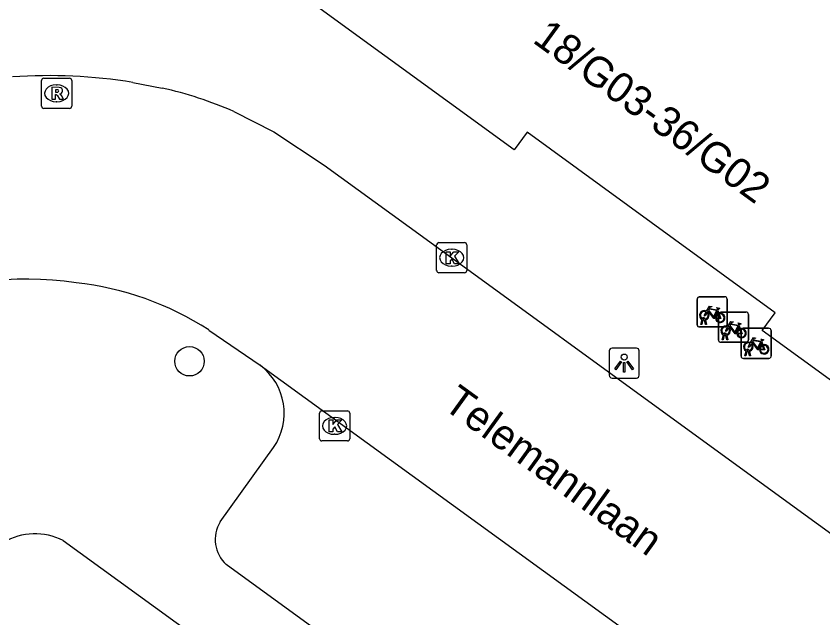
# Model space of a CAD drawing. Extents: x 159040 to 160094, y 381214 to 382518.
# Drawn here: x 159672.36 to 159699.18, y 382291.69 to 382311.67 of the extents above; entities that cross this region are included whole.
import ezdxf

# ---------------------------------------------------------------- set-up
doc = ezdxf.new("R2010")
doc.units = 0
for name, color, linetype in [('IMGEO_Boom', 7, 'Continuous'), ('IMGEO_Fietsenrek', 7, 'Continuous'), ('IMGEO_Kolk', 7, 'Continuous'), ('IMGEO_Lichtpunt', 7, 'Continuous'), ('IMGEO_Openbare_ruimte_label', 7, 'Continuous'), ('IMGEO_Pand', 7, 'Continuous'), ('IMGEO_Pand_nummerreeks', 7, 'Continuous'), ('IMGEO_Rijbaan_lokaal_open', 7, 'Continuous'), ('IMGEO_Rioolput', 7, 'Continuous'), ('IMGEO_Voetpad_open', 7, 'Continuous')]:
    doc.layers.add(name, color=color, linetype=linetype)

msp = doc.modelspace()

# ---------------------------------------------------------------- linework, layer by layer
at = {"layer": 'IMGEO_Boom'}
msp.add_circle((159678.128, 382300.211), 0.489, dxfattribs=at)
at = {"layer": 'IMGEO_Fietsenrek'}
for p, q in [((159694.998, 382301.426), (159694.998, 382302.267)), ((159694.998, 382302.267), (159694.998, 382301.426)), ((159695.073, 382302.351), (159695.914, 382302.351)), ((159695.914, 382302.351), (159695.073, 382302.351)), ((159695.998, 382302.276), (159695.998, 382301.435)), ((159695.998, 382301.435), (159695.998, 382302.276)), ((159695.685, 382301.9), (159695.721, 382301.805)), ((159695.236, 382301.607), (159695.235, 382301.611)), ((159695.267, 382301.618), (159695.268, 382301.611)), ((159695.708, 382300.917), (159695.708, 382301.758)), ((159695.708, 382301.758), (159695.708, 382300.917)), ((159695.783, 382301.842), (159696.624, 382301.842)), ((159696.624, 382301.842), (159695.783, 382301.842)), ((159696.708, 382301.767), (159696.708, 382300.926)), ((159696.708, 382300.926), (159696.708, 382301.767)), ((159695.923, 382301.351), (159695.082, 382301.351)), ((159695.082, 382301.351), (159695.923, 382301.351)), ((159695.125, 382301.435), (159695.164, 382301.595)), ((159695.159, 382301.435), (159695.125, 382301.435)), ((159695.194, 382301.583), (159695.159, 382301.435)), ((159695.277, 382301.435), (159695.243, 382301.577)), ((159695.275, 382301.581), (159695.31, 382301.435)), ((159695.31, 382301.435), (159695.277, 382301.435)), ((159696.395, 382301.391), (159696.431, 382301.296)), ((159695.835, 382300.926), (159695.874, 382301.086)), ((159695.904, 382301.074), (159695.869, 382300.926)), ((159695.946, 382301.098), (159695.945, 382301.102)), ((159695.987, 382300.926), (159695.953, 382301.068)), ((159695.977, 382301.109), (159695.978, 382301.102)), ((159695.985, 382301.072), (159696.02, 382300.926)), ((159696.46, 382300.382), (159696.46, 382301.223)), ((159696.46, 382301.223), (159696.46, 382300.382)), ((159696.535, 382301.307), (159697.376, 382301.307)), ((159697.376, 382301.307), (159696.535, 382301.307)), ((159697.46, 382301.232), (159697.46, 382300.391)), ((159697.46, 382300.391), (159697.46, 382301.232)), ((159696.633, 382300.842), (159695.792, 382300.842)), ((159695.792, 382300.842), (159696.633, 382300.842)), ((159695.869, 382300.926), (159695.835, 382300.926)), ((159696.02, 382300.926), (159695.987, 382300.926)), ((159697.147, 382300.856), (159697.183, 382300.761)), ((159696.587, 382300.391), (159696.626, 382300.551)), ((159696.656, 382300.539), (159696.621, 382300.391)), ((159696.698, 382300.563), (159696.697, 382300.567)), ((159696.739, 382300.391), (159696.705, 382300.533)), ((159696.729, 382300.574), (159696.73, 382300.567)), ((159696.737, 382300.537), (159696.772, 382300.391)), ((159697.385, 382300.307), (159696.544, 382300.307)), ((159696.544, 382300.307), (159697.385, 382300.307)), ((159696.621, 382300.391), (159696.587, 382300.391)), ((159696.772, 382300.391), (159696.739, 382300.391))]:
    msp.add_line(p, q, dxfattribs=at)
for points in [[(159695.311, 382301.877), (159695.406, 382302.041), (159695.492, 382302.027), (159695.494, 382302.018), (159695.438, 382302.007), (159695.411, 382301.962), (159695.667, 382301.921)], [(159695.607, 382301.633), (159695.557, 382301.633), (159695.366, 382301.884), (159695.347, 382301.852)], [(159695.654, 382301.896), (159695.397, 382301.937), (159695.38, 382301.908), (159695.547, 382301.688), (159695.654, 382301.896)], [(159695.702, 382301.798), (159695.672, 382301.875), (159695.563, 382301.657), (159695.606, 382301.657)], [(159695.667, 382301.921), (159695.692, 382301.97), (159695.686, 382301.974), (159695.663, 382301.978), (159695.651, 382301.985), (159695.65, 382301.988), (159695.652, 382301.993), (159695.747, 382301.978), (159695.749, 382301.968), (159695.739, 382301.955), (159695.727, 382301.949), (159695.713, 382301.955), (159695.685, 382301.9)], [(159695.332, 382301.825), (159695.28, 382301.735), (159695.24, 382301.71), (159695.241, 382301.757), (159695.296, 382301.851)], [(159695.636, 382301.657), (159695.756, 382301.656), (159695.712, 382301.77)], [(159695.732, 382301.777), (159695.787, 382301.632), (159695.637, 382301.632)], [(159696.042, 382301.316), (159695.99, 382301.226), (159695.95, 382301.201), (159695.951, 382301.248), (159696.006, 382301.342)], [(159696.021, 382301.368), (159696.116, 382301.532), (159696.202, 382301.518), (159696.204, 382301.509), (159696.148, 382301.498), (159696.121, 382301.453), (159696.377, 382301.412)], [(159696.317, 382301.124), (159696.267, 382301.124), (159696.076, 382301.375), (159696.057, 382301.343)], [(159696.364, 382301.387), (159696.107, 382301.428), (159696.09, 382301.399), (159696.257, 382301.179), (159696.364, 382301.387)], [(159696.412, 382301.289), (159696.382, 382301.366), (159696.273, 382301.148), (159696.316, 382301.148)], [(159696.377, 382301.412), (159696.402, 382301.461), (159696.396, 382301.465), (159696.373, 382301.469), (159696.361, 382301.476), (159696.36, 382301.479), (159696.362, 382301.484), (159696.457, 382301.469), (159696.459, 382301.459), (159696.449, 382301.446), (159696.437, 382301.44), (159696.423, 382301.446), (159696.395, 382301.391)], [(159696.346, 382301.148), (159696.466, 382301.147), (159696.422, 382301.261)], [(159696.442, 382301.268), (159696.497, 382301.123), (159696.347, 382301.123)], [(159696.794, 382300.781), (159696.742, 382300.691), (159696.702, 382300.666), (159696.703, 382300.713), (159696.758, 382300.807)], [(159696.773, 382300.833), (159696.868, 382300.997), (159696.954, 382300.983), (159696.956, 382300.974), (159696.9, 382300.963), (159696.873, 382300.918), (159697.129, 382300.877)], [(159697.069, 382300.589), (159697.019, 382300.589), (159696.828, 382300.84), (159696.809, 382300.808)], [(159697.116, 382300.852), (159696.859, 382300.893), (159696.842, 382300.864), (159697.009, 382300.644), (159697.116, 382300.852)], [(159697.164, 382300.754), (159697.134, 382300.831), (159697.025, 382300.613), (159697.068, 382300.613)], [(159697.129, 382300.877), (159697.154, 382300.926), (159697.148, 382300.93), (159697.125, 382300.934), (159697.113, 382300.941), (159697.112, 382300.944), (159697.114, 382300.949), (159697.209, 382300.934), (159697.211, 382300.924), (159697.201, 382300.911), (159697.189, 382300.905), (159697.175, 382300.911), (159697.147, 382300.856)], [(159697.098, 382300.613), (159697.218, 382300.612), (159697.174, 382300.726)], [(159697.194, 382300.733), (159697.249, 382300.588), (159697.099, 382300.588)]]:
    msp.add_lwpolyline(points, dxfattribs=at)
for centre, radius, start, end in [((159695.076, 382302.273), 0.0779, 92.4484, 184.2845), ((159695.076, 382302.273), 0.0779, 92.4484, 184.2845), ((159695.92, 382302.273), 0.0779, 2.4484, 94.2845), ((159695.92, 382302.273), 0.0779, 2.4484, 94.2845), ((159695.238, 382301.736), 0.159, 62.6766, 242.1369), ((159695.238, 382301.736), 0.129, 63.3192, 238.903), ((159695.218, 382301.607), 0.0499, 12.8025, 158.6934), ((159695.218, 382301.607), 0.0174, 12.8025, 163.4502), ((159695.238, 382301.736), 0.129, 253.415, 269.0204), ((159695.238, 382301.736), 0.129, 283.6043, 43.4302), ((159695.238, 382301.736), 0.159, 283.5766, 46.6042), ((159695.765, 382301.652), 0.159, 113.3408, 178.3217), ((159695.765, 382301.652), 0.159, 187.0065, 105.7708), ((159695.765, 382301.652), 0.129, 113.923, 177.9556), ((159695.765, 382301.652), 0.129, 188.6715, 104.5883), ((159695.786, 382301.764), 0.0779, 92.4484, 184.2845), ((159695.786, 382301.764), 0.0779, 92.4484, 184.2845), ((159696.63, 382301.764), 0.0779, 2.4484, 94.2845), ((159696.63, 382301.764), 0.0779, 2.4484, 94.2845), ((159695.076, 382301.429), 0.0779, 182.4484, 274.2845), ((159695.076, 382301.429), 0.0779, 182.4484, 274.2845), ((159695.238, 382301.736), 0.159, 253.9967, 271.7867), ((159695.948, 382301.227), 0.159, 62.6766, 242.1369), ((159695.948, 382301.227), 0.129, 63.3192, 238.903), ((159695.92, 382301.429), 0.0779, 272.4484, 4.2845), ((159695.92, 382301.429), 0.0779, 272.4484, 4.2845), ((159695.948, 382301.227), 0.159, 283.5766, 46.6042), ((159695.928, 382301.098), 0.0499, 12.8025, 158.6934), ((159695.948, 382301.227), 0.159, 253.9967, 271.7867), ((159695.928, 382301.098), 0.0174, 12.8025, 163.4502), ((159695.948, 382301.227), 0.129, 253.415, 269.0204), ((159695.948, 382301.227), 0.129, 283.6043, 43.4302), ((159696.475, 382301.143), 0.159, 113.3408, 178.3217), ((159696.475, 382301.143), 0.159, 187.0065, 105.7708), ((159696.475, 382301.143), 0.129, 113.923, 177.9556), ((159696.475, 382301.143), 0.129, 188.6715, 104.5883), ((159696.538, 382301.229), 0.0779, 92.4484, 184.2845), ((159696.538, 382301.229), 0.0779, 92.4484, 184.2845), ((159697.382, 382301.229), 0.0779, 2.4484, 94.2845), ((159697.382, 382301.229), 0.0779, 2.4484, 94.2845), ((159695.786, 382300.92), 0.0779, 182.4484, 274.2845), ((159695.786, 382300.92), 0.0779, 182.4484, 274.2845), ((159696.7, 382300.692), 0.159, 62.6766, 242.1369), ((159696.7, 382300.692), 0.129, 63.3192, 238.903), ((159696.63, 382300.92), 0.0779, 272.4484, 4.2845), ((159696.63, 382300.92), 0.0779, 272.4484, 4.2845), ((159696.7, 382300.692), 0.159, 283.5766, 46.6042), ((159696.68, 382300.563), 0.0499, 12.8025, 158.6934), ((159696.7, 382300.692), 0.159, 253.9967, 271.7867), ((159696.68, 382300.563), 0.0174, 12.8025, 163.4502), ((159696.7, 382300.692), 0.129, 253.415, 269.0204), ((159696.7, 382300.692), 0.129, 283.6043, 43.4302), ((159697.227, 382300.608), 0.159, 113.3408, 178.3217), ((159697.227, 382300.608), 0.159, 187.0065, 105.7708), ((159697.227, 382300.608), 0.129, 113.923, 177.9556), ((159697.227, 382300.608), 0.129, 188.6715, 104.5883), ((159696.538, 382300.385), 0.0779, 182.4484, 274.2845), ((159696.538, 382300.385), 0.0779, 182.4484, 274.2845), ((159697.382, 382300.385), 0.0779, 272.4484, 4.2845), ((159697.382, 382300.385), 0.0779, 272.4484, 4.2845)]:
    msp.add_arc(centre, radius, start, end, dxfattribs=at)
at = {"layer": 'IMGEO_Kolk'}
for p, q in [((159686.342, 382303.225), (159686.342, 382304.077)), ((159686.417, 382304.151), (159687.269, 382304.151)), ((159687.343, 382304.077), (159687.343, 382303.225)), ((159686.83, 382303.931), (159686.855, 382303.931)), ((159686.853, 382303.371), (159686.828, 382303.371)), ((159687.269, 382303.151), (159686.417, 382303.151)), ((159682.45, 382297.638), (159682.45, 382298.49)), ((159682.525, 382298.564), (159683.377, 382298.564)), ((159683.451, 382298.49), (159683.451, 382297.638)), ((159682.938, 382298.344), (159682.963, 382298.344)), ((159682.961, 382297.784), (159682.936, 382297.784)), ((159683.377, 382297.564), (159682.525, 382297.564))]:
    msp.add_line(p, q, dxfattribs=at)
for points in [[(159686.342, 382303.225), (159686.342, 382304.077)], [(159686.417, 382304.151), (159687.269, 382304.151)], [(159687.343, 382304.077), (159687.343, 382303.225)], [(159686.663, 382303.851), (159686.786, 382303.851), (159686.786, 382303.7), (159686.916, 382303.851), (159687.08, 382303.851), (159686.934, 382303.7), (159687.087, 382303.451), (159686.935, 382303.451), (159686.85, 382303.615), (159686.786, 382303.548), (159686.786, 382303.451), (159686.663, 382303.451), (159686.663, 382303.851)], [(159687.269, 382303.151), (159686.417, 382303.151)], [(159682.45, 382297.638), (159682.45, 382298.49)], [(159682.525, 382298.564), (159683.377, 382298.564)], [(159683.451, 382298.49), (159683.451, 382297.638)], [(159682.771, 382298.264), (159682.894, 382298.264), (159682.894, 382298.113), (159683.024, 382298.264), (159683.188, 382298.264), (159683.042, 382298.113), (159683.195, 382297.864), (159683.043, 382297.864), (159682.958, 382298.028), (159682.894, 382297.961), (159682.894, 382297.864), (159682.771, 382297.864), (159682.771, 382298.264)], [(159683.377, 382297.564), (159682.525, 382297.564)]]:
    msp.add_lwpolyline(points, dxfattribs=at)
for centre, start, end in [((159686.419, 382304.075), 91.552, 178.448), ((159686.419, 382304.075), 91.552, 178.448), ((159687.267, 382304.075), 1.552, 88.448), ((159687.267, 382304.075), 1.552, 88.448), ((159686.419, 382303.227), 181.552, 268.448), ((159686.419, 382303.227), 181.552, 268.448), ((159687.267, 382303.227), 271.552, 358.448), ((159687.267, 382303.227), 271.552, 358.448), ((159682.527, 382298.488), 91.552, 178.448), ((159682.527, 382298.488), 91.552, 178.448), ((159683.375, 382298.488), 1.552, 88.448), ((159683.375, 382298.488), 1.552, 88.448), ((159682.527, 382297.64), 181.552, 268.448), ((159682.527, 382297.64), 181.552, 268.448), ((159683.375, 382297.64), 271.552, 358.448), ((159683.375, 382297.64), 271.552, 358.448)]:
    msp.add_arc(centre, 0.0765, start, end, dxfattribs=at)
for centre, major_axis, ratio, start_param, end_param in [((159686.829, 382303.651), (-0.387, 0.002), 0.722429, 4.712389, 7.853982), ((159686.854, 382303.651), (-0.39, 0.002), 0.717154, 1.570796, 4.712389), ((159682.937, 382298.064), (-0.387, 0.002), 0.722429, 4.712389, 7.853982), ((159682.962, 382298.064), (-0.39, 0.002), 0.717154, 1.570796, 4.712389)]:
    msp.add_ellipse(centre, major_axis=major_axis, ratio=ratio, start_param=start_param, end_param=end_param, dxfattribs=at)
at = {"layer": 'IMGEO_Lichtpunt'}
for p, q in [((159692.078, 382300.553), (159692.078, 382299.746)), ((159692.078, 382300.553), (159692.078, 382299.746)), ((159692.98, 382300.648), (159692.172, 382300.648)), ((159692.98, 382300.648), (159692.172, 382300.648)), ((159693.074, 382299.746), (159693.074, 382300.553)), ((159693.074, 382299.746), (159693.074, 382300.553)), ((159692.172, 382299.652), (159692.98, 382299.652)), ((159692.172, 382299.652), (159692.98, 382299.652))]:
    msp.add_line(p, q, dxfattribs=at)
for points in [[(159692.452, 382300.217), (159692.491, 382300.189), (159692.303, 382299.927), (159692.265, 382299.954), (159692.452, 382300.217)], [(159692.554, 382300.169), (159692.601, 382300.169), (159692.601, 382299.847), (159692.554, 382299.847), (159692.554, 382300.169)], [(159692.664, 382300.189), (159692.702, 382300.216), (159692.889, 382299.954), (159692.85, 382299.926), (159692.664, 382300.189)]]:
    msp.add_lwpolyline(points, dxfattribs=at)
msp.add_circle((159692.577, 382300.351), 0.0994, dxfattribs=at)
for centre, start, end in [((159692.172, 382300.553), 90, 180), ((159692.172, 382300.553), 90, 180), ((159692.98, 382300.553), 0, 90), ((159692.98, 382300.553), 0, 90), ((159692.172, 382299.746), 180, 270), ((159692.172, 382299.746), 180, 270), ((159692.98, 382299.746), 270, 0), ((159692.98, 382299.746), 270, 360)]:
    msp.add_arc(centre, 0.0946, start, end, dxfattribs=at)
at = {"layer": 'IMGEO_Pand'}
msp.add_lwpolyline([(159703.641, 382296.526), (159697.164, 382301.233), (159697.594, 382301.823), (159689.346, 382307.818), (159688.917, 382307.228), (159682.465, 382311.917)], dxfattribs=at)
at = {"layer": 'IMGEO_Rijbaan_lokaal_open'}
for points in [[(159676.243, 382309.471), (159677.219, 382309.285)], [(159679.602, 382308.506), (159680.929, 382307.827), (159682.6, 382306.725), (159685.99, 382304.269), (159694.977, 382297.739), (159707.146, 382288.894), (159715.775, 382282.63)], [(159678.772, 382301.249), (159680.481, 382300.076)], [(159680.481, 382300.076), (159712.158, 382277.101)]]:
    msp.add_lwpolyline(points, dxfattribs=at)
for centre, radius, start, end in [((159673.429, 382292.07), 17.627, 80.8148, 93.8619), ((159674.461, 382296.814), 12.772, 66.2651, 77.5298), ((159672.705, 382291.344), 11.594, 81.809, 112.8939), ((159673.227, 382292.65), 10.232, 57.1869, 83.6617)]:
    msp.add_arc(centre, radius, start, end, dxfattribs=at)
at = {"layer": 'IMGEO_Rioolput'}
for p, q in [((159673.211, 382308.685), (159673.211, 382309.537)), ((159673.286, 382309.611), (159674.138, 382309.611)), ((159673.699, 382309.391), (159673.724, 382309.391)), ((159674.212, 382309.537), (159674.212, 382308.685)), ((159674.138, 382308.611), (159673.286, 382308.611)), ((159673.722, 382308.831), (159673.697, 382308.831))]:
    msp.add_line(p, q, dxfattribs=at)
for points in [[(159673.211, 382308.685), (159673.211, 382309.537)], [(159673.286, 382309.611), (159674.138, 382309.611)], [(159674.212, 382309.537), (159674.212, 382308.685)], [(159673.8, 382309.309), (159673.548, 382309.311), (159673.548, 382308.911)], [(159673.726, 382309.23), (159673.672, 382309.23), (159673.672, 382309.149)], [(159673.672, 382309.149), (159673.724, 382309.149)], [(159673.548, 382308.911), (159673.672, 382308.911), (159673.672, 382309.073), (159673.683, 382309.073)], [(159673.73, 382309.044), (159673.801, 382308.911), (159673.941, 382308.911), (159673.876, 382309.037)], [(159674.138, 382308.611), (159673.286, 382308.611)]]:
    msp.add_lwpolyline(points, dxfattribs=at)
for centre, radius, start, end in [((159673.288, 382309.535), 0.0765, 91.552, 178.448), ((159673.288, 382309.535), 0.0765, 91.552, 178.448), ((159674.136, 382309.535), 0.0765, 1.552, 88.448), ((159674.136, 382309.535), 0.0765, 1.552, 88.448), ((159673.708, 382309.338), 0.19, 274.7715, 282.9687), ((159673.732, 382309.134), 0.0964, 77.0061, 93.1865), ((159673.746, 382309.191), 0.0378, 276.6634, 79.6772), ((159673.799, 382309.199), 0.109, 350.3612, 89.416), ((159673.797, 382309.199), 0.112, 277.5842, 350.9817), ((159673.682, 382309.02), 0.0533, 26.0293, 88.6989), ((159673.781, 382308.984), 0.108, 29.5134, 73.7905), ((159673.288, 382308.687), 0.0765, 181.552, 268.448), ((159673.288, 382308.687), 0.0765, 181.552, 268.448), ((159674.136, 382308.687), 0.0765, 271.552, 358.448), ((159674.136, 382308.687), 0.0765, 271.552, 358.448)]:
    msp.add_arc(centre, radius, start, end, dxfattribs=at)
for centre, major_axis, ratio, start_param, end_param in [((159673.698, 382309.111), (-0.387, 0.002), 0.722429, 4.712389, 7.853982), ((159673.723, 382309.111), (-0.39, 0.002), 0.717154, 1.570796, 4.712389)]:
    msp.add_ellipse(centre, major_axis=major_axis, ratio=ratio, start_param=start_param, end_param=end_param, dxfattribs=at)
at = {"layer": 'IMGEO_Voetpad_open'}
for points in [[(159679.145, 382294.874), (159680.922, 382297.348)], [(159673.923, 382294.255), (159682, 382288.405), (159683.915, 382287.039)], [(159706.272, 382273.881), (159679.35, 382293.459)]]:
    msp.add_lwpolyline(points, dxfattribs=at)
for centre, radius, start, end in [((159679.269, 382298.48), 2.004, 325.5893, 52.7763), ((159680.111, 382294.292), 1.128, 148.9226, 227.5642), ((159672.988, 382292.423), 2.057, 62.9541, 120.463)]:
    msp.add_arc(centre, radius, start, end, dxfattribs=at)

# ---------------------------------------------------------------- texts
at = {"layer": 'IMGEO_Openbare_ruimte_label'}
msp.add_text('Telemannlaan', height=1, rotation=324.1159, dxfattribs=at).set_placement((159686.509, 382298.671))
at = {"layer": 'IMGEO_Pand_nummerreeks'}
msp.add_text('18/G03-36/G02', height=1, rotation=323.9887, dxfattribs=at).set_placement((159689.495, 382310.825))

doc.saveas('drawing.dxf')
